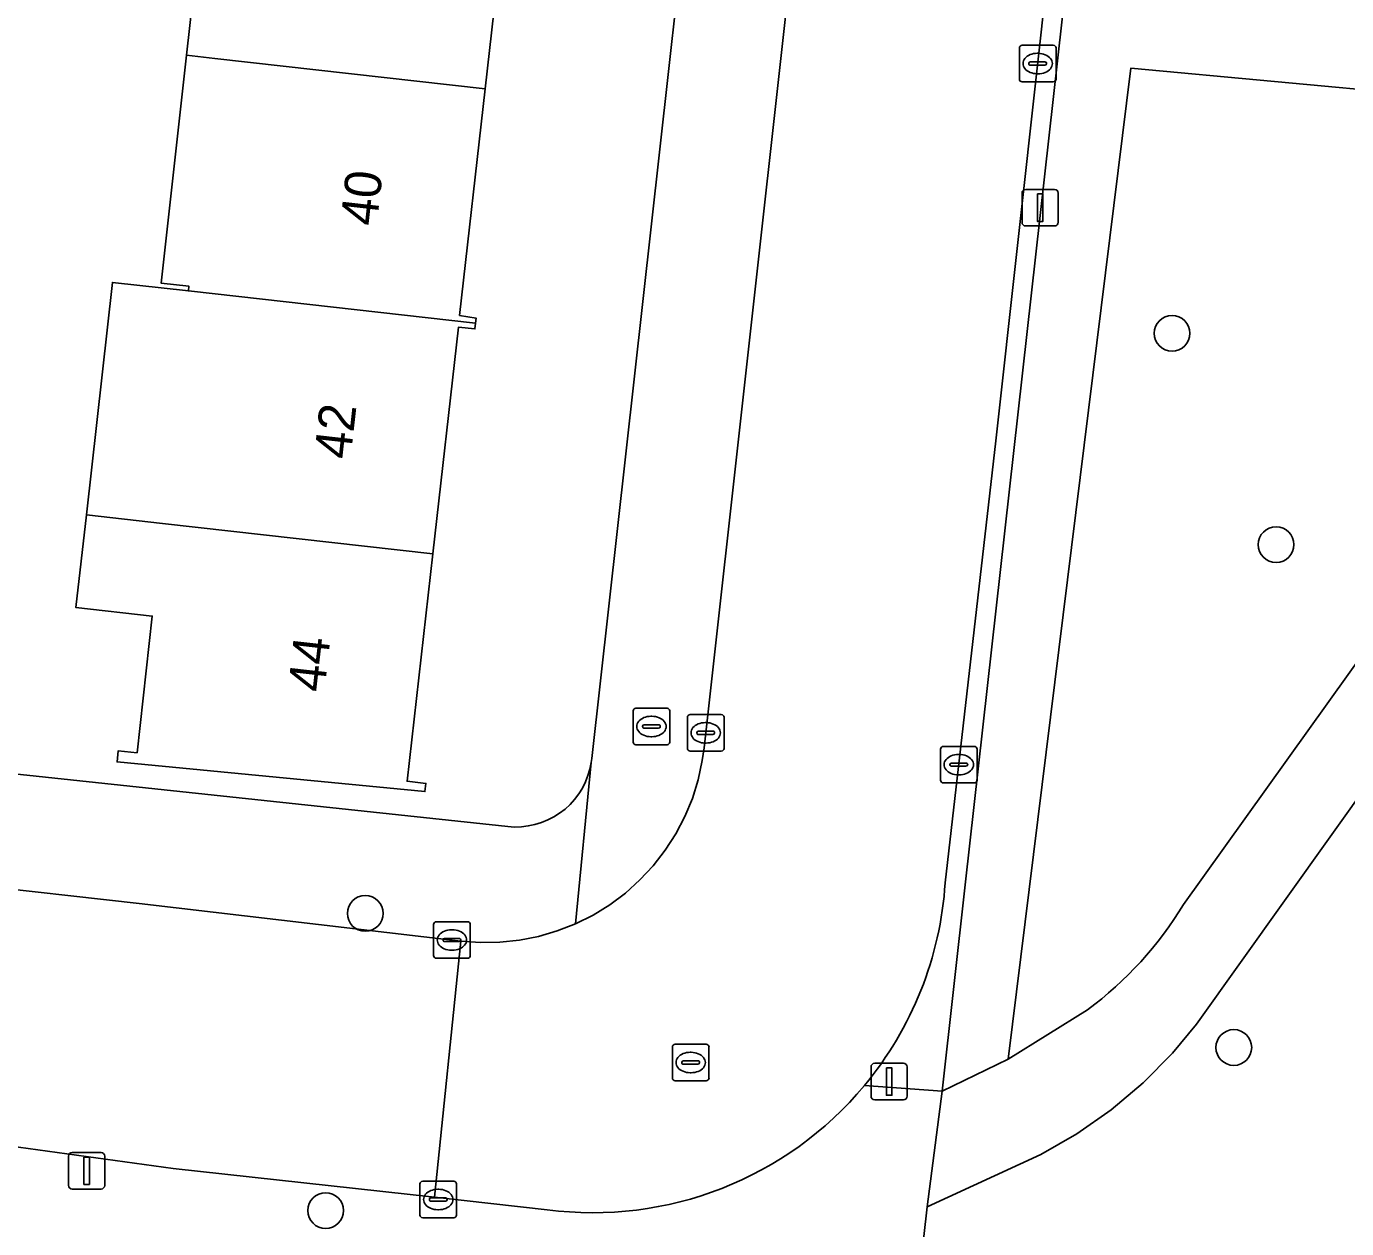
# Model space of a CAD drawing. Extents: x 161928 to 163071, y 386474 to 387428.
# Drawn here: x 162805.69 to 162841.8, y 387083.12 to 387116.01 of the extents above; entities that cross this region are included whole.
import ezdxf

# ---------------------------------------------------------------- set-up
doc = ezdxf.new("R2010")
doc.units = 0
for name, color, linetype in [('IMGEO_Boom', 7, 'Continuous'), ('IMGEO_Brandkraan', 7, 'Continuous'), ('IMGEO_Erf', 7, 'Continuous'), ('IMGEO_Groenvoorziening', 7, 'Continuous'), ('IMGEO_Kolk', 7, 'Continuous'), ('IMGEO_Lichtmast', 7, 'Continuous'), ('IMGEO_Pand', 7, 'Continuous'), ('IMGEO_Pand_nummerreeks', 7, 'Continuous'), ('IMGEO_Rijbaan_lokaal_open', 7, 'Continuous'), ('IMGEO_Rioolput', 7, 'Continuous'), ('IMGEO_Voetpad_halfverhard', 7, 'Continuous'), ('IMGEO_Voetpad_open', 7, 'Continuous')]:
    doc.layers.add(name, color=color, linetype=linetype)

msp = doc.modelspace()

# ---------------------------------------------------------------- linework, layer by layer
at = {"layer": 'IMGEO_Boom'}
for centre in [(162837.023, 387107.613), (162839.869, 387101.831), (162814.959, 387091.742), (162838.713, 387088.072), (162813.875, 387083.61)]:
    msp.add_circle(centre, 0.489, dxfattribs=at)
at = {"layer": 'IMGEO_Brandkraan'}
for p, q in [((162822.36, 387097.355), (162823.212, 387097.355)), ((162822.285, 387096.429), (162822.285, 387097.281)), ((162822.773, 387097.135), (162822.798, 387097.135)), ((162823.286, 387097.281), (162823.286, 387096.429)), ((162822.544, 387096.849), (162822.544, 387096.861)), ((162822.982, 387096.812), (162822.584, 387096.812)), ((162822.587, 387096.898), (162822.985, 387096.898)), ((162823.028, 387096.861), (162823.028, 387096.849)), ((162823.212, 387096.355), (162822.36, 387096.355)), ((162822.796, 387096.575), (162822.771, 387096.575))]:
    msp.add_line(p, q, dxfattribs=at)
for points in [[(162822.36, 387097.355), (162823.212, 387097.355)], [(162822.285, 387096.429), (162822.285, 387097.281)], [(162823.286, 387097.281), (162823.286, 387096.429)], [(162823.212, 387096.355), (162822.36, 387096.355)]]:
    msp.add_lwpolyline(points, dxfattribs=at)
for centre, radius, start, end in [((162822.362, 387097.279), 0.0765, 91.552, 178.448), ((162822.362, 387097.279), 0.0765, 91.552, 178.448), ((162823.21, 387097.279), 0.0765, 1.552, 88.448), ((162823.21, 387097.279), 0.0765, 1.552, 88.448), ((162822.584, 387096.858), 0.0403, 85.8775, 175.7526), ((162822.581, 387096.848), 0.0366, 178.938, 274.7102), ((162822.985, 387096.855), 0.043, 264.8664, 352.4533), ((162822.989, 387096.86), 0.0386, 1.7309, 96.639), ((162822.362, 387096.431), 0.0765, 181.552, 268.448), ((162822.362, 387096.431), 0.0765, 181.552, 268.448), ((162823.21, 387096.431), 0.0765, 271.552, 358.448), ((162823.21, 387096.431), 0.0765, 271.552, 358.448)]:
    msp.add_arc(centre, radius, start, end, dxfattribs=at)
for centre, major_axis, ratio, start_param, end_param in [((162822.772, 387096.855), (-0.387, 0.002), 0.722429, 4.712389, 7.853982), ((162822.797, 387096.855), (-0.39, 0.002), 0.717154, 1.570796, 4.712389)]:
    msp.add_ellipse(centre, major_axis=major_axis, ratio=ratio, start_param=start_param, end_param=end_param, dxfattribs=at)
at = {"layer": 'IMGEO_Erf'}
for points in [[(162796.545, 387096.499), (162818.858, 387094.116), (162819.044, 387094.105), (162819.231, 387094.111), (162819.417, 387094.133), (162819.599, 387094.172), (162819.778, 387094.226), (162819.951, 387094.297), (162820.116, 387094.383), (162820.274, 387094.483), (162820.422, 387094.597), (162820.559, 387094.724), (162820.685, 387094.862), (162820.797, 387095.011), (162820.896, 387095.17), (162820.98, 387095.337), (162821.049, 387095.51), (162821.102, 387095.689), (162821.139, 387095.872), (162821.153, 387095.983), (162829.534, 387171.1)], [(162818.947, 387120.601), (162818.238, 387114.302), (162817.54, 387108.103), (162817.99, 387108.032), (162817.975, 387107.891), (162817.959, 387107.732), (162817.51, 387107.783), (162816.808, 387101.583), (162816.103, 387095.356), (162816.617, 387095.298), (162816.592, 387095.075), (162808.169, 387095.886), (162808.203, 387096.192), (162808.719, 387096.135), (162809.134, 387099.875), (162807.047, 387100.109), (162807.332, 387102.645), (162808.045, 387109.005), (162810.122, 387108.772), (162810.136, 387108.902), (162809.373, 387108.987), (162810.07, 387115.22), (162810.789, 387121.648)]]:
    msp.add_lwpolyline(points, dxfattribs=at)
at = {"layer": 'IMGEO_Groenvoorziening'}
for points in [[(162845.112, 387215.281), (162831.364, 387092.52), (162830.732, 387086.875), (162832.544, 387087.755), (162835.899, 387114.871), (162843.755, 387114.137)], [(162837.34, 387091.989), (162853.767, 387114.937), (162845.418, 387114.178), (162843.755, 387114.137), (162835.899, 387114.871), (162832.544, 387087.755), (162834.715, 387089.105)]]:
    msp.add_lwpolyline(points, dxfattribs=at)
msp.add_lwpolyline([(162850.362, 387090.957), (162848.611, 387104.02), (162837.692, 387088.706), (162837.036, 387087.919), (162836.232, 387087.106), (162835.359, 387086.368), (162834.423, 387085.712), (162833.433, 387085.141), (162830.325, 387083.716), (162829.866, 387079.658), (162827.43, 387079.9), (162831.655, 387072.721), (162836.77, 387071.986), (162841.677, 387078.611), (162846.172, 387085)], close=True, dxfattribs=at)
msp.add_arc((162828.645, 387097.266), 10.171, 306.6394, 328.7441, dxfattribs=at)
at = {"layer": 'IMGEO_Kolk'}
for p, q in [((162832.849, 387114.569), (162832.849, 387115.421)), ((162832.924, 387115.495), (162833.776, 387115.495)), ((162833.85, 387115.421), (162833.85, 387114.569)), ((162833.108, 387114.989), (162833.108, 387115.001)), ((162833.151, 387115.038), (162833.549, 387115.038)), ((162833.337, 387115.275), (162833.362, 387115.275)), ((162833.592, 387115.001), (162833.592, 387114.989)), ((162833.546, 387114.952), (162833.148, 387114.952)), ((162833.36, 387114.715), (162833.335, 387114.715)), ((162833.776, 387114.495), (162832.924, 387114.495)), ((162823.769, 387096.256), (162823.769, 387097.108)), ((162823.844, 387097.182), (162824.696, 387097.182)), ((162824.257, 387096.962), (162824.282, 387096.962)), ((162824.77, 387097.108), (162824.77, 387096.256)), ((162824.028, 387096.676), (162824.028, 387096.688)), ((162824.466, 387096.639), (162824.068, 387096.639)), ((162824.071, 387096.725), (162824.469, 387096.725)), ((162824.512, 387096.688), (162824.512, 387096.676)), ((162824.28, 387096.402), (162824.255, 387096.402)), ((162830.691, 387095.385), (162830.691, 387096.237)), ((162830.766, 387096.311), (162831.618, 387096.311)), ((162831.692, 387096.237), (162831.692, 387095.385)), ((162824.696, 387096.182), (162823.844, 387096.182)), ((162831.179, 387096.091), (162831.204, 387096.091)), ((162830.95, 387095.805), (162830.95, 387095.817)), ((162831.388, 387095.768), (162830.99, 387095.768)), ((162830.993, 387095.854), (162831.391, 387095.854)), ((162831.202, 387095.531), (162831.177, 387095.531)), ((162831.434, 387095.817), (162831.434, 387095.805)), ((162831.618, 387095.311), (162830.766, 387095.311)), ((162816.828, 387090.588), (162816.828, 387091.44)), ((162816.903, 387091.514), (162817.755, 387091.514)), ((162817.316, 387091.294), (162817.341, 387091.294)), ((162817.829, 387091.44), (162817.829, 387090.588)), ((162817.087, 387091.008), (162817.087, 387091.02)), ((162817.525, 387090.971), (162817.127, 387090.971)), ((162817.13, 387091.057), (162817.528, 387091.057)), ((162817.571, 387091.02), (162817.571, 387091.008)), ((162817.755, 387090.514), (162816.903, 387090.514)), ((162817.339, 387090.734), (162817.314, 387090.734)), ((162816.454, 387083.487), (162816.454, 387084.339)), ((162816.529, 387084.413), (162817.381, 387084.413)), ((162817.455, 387084.339), (162817.455, 387083.487)), ((162816.756, 387083.956), (162817.154, 387083.956)), ((162816.942, 387084.193), (162816.967, 387084.193)), ((162816.713, 387083.907), (162816.713, 387083.919)), ((162817.151, 387083.87), (162816.753, 387083.87)), ((162816.965, 387083.633), (162816.94, 387083.633)), ((162817.197, 387083.919), (162817.197, 387083.907)), ((162817.381, 387083.413), (162816.529, 387083.413))]:
    msp.add_line(p, q, dxfattribs=at)
for points in [[(162832.849, 387114.569), (162832.849, 387115.421)], [(162832.924, 387115.495), (162833.776, 387115.495)], [(162833.85, 387115.421), (162833.85, 387114.569)], [(162833.776, 387114.495), (162832.924, 387114.495)], [(162823.769, 387096.256), (162823.769, 387097.108)], [(162823.844, 387097.182), (162824.696, 387097.182)], [(162824.77, 387097.108), (162824.77, 387096.256)], [(162830.691, 387095.385), (162830.691, 387096.237)], [(162830.766, 387096.311), (162831.618, 387096.311)], [(162831.692, 387096.237), (162831.692, 387095.385)], [(162824.696, 387096.182), (162823.844, 387096.182)], [(162831.618, 387095.311), (162830.766, 387095.311)], [(162816.828, 387090.588), (162816.828, 387091.44)], [(162816.903, 387091.514), (162817.755, 387091.514)], [(162817.829, 387091.44), (162817.829, 387090.588)], [(162817.755, 387090.514), (162816.903, 387090.514)], [(162816.454, 387083.487), (162816.454, 387084.339)], [(162816.529, 387084.413), (162817.381, 387084.413)], [(162817.455, 387084.339), (162817.455, 387083.487)], [(162817.381, 387083.413), (162816.529, 387083.413)]]:
    msp.add_lwpolyline(points, dxfattribs=at)
for centre, radius, start, end in [((162832.926, 387115.419), 0.0765, 91.552, 178.448), ((162832.926, 387115.419), 0.0765, 91.552, 178.448), ((162833.774, 387115.419), 0.0765, 1.552, 88.448), ((162833.774, 387115.419), 0.0765, 1.552, 88.448), ((162833.148, 387114.998), 0.0403, 85.8775, 175.7526), ((162833.553, 387115), 0.0386, 1.7309, 96.639), ((162833.145, 387114.988), 0.0366, 178.938, 274.7102), ((162833.549, 387114.995), 0.043, 264.8664, 352.4533), ((162832.926, 387114.571), 0.0765, 181.552, 268.448), ((162832.926, 387114.571), 0.0765, 181.552, 268.448), ((162833.774, 387114.571), 0.0765, 271.552, 358.448), ((162833.774, 387114.571), 0.0765, 271.552, 358.448), ((162823.846, 387097.106), 0.0765, 91.552, 178.448), ((162823.846, 387097.106), 0.0765, 91.552, 178.448), ((162824.694, 387097.106), 0.0765, 1.552, 88.448), ((162824.694, 387097.106), 0.0765, 1.552, 88.448), ((162824.068, 387096.685), 0.0403, 85.8775, 175.7526), ((162824.065, 387096.675), 0.0366, 178.938, 274.7102), ((162824.469, 387096.682), 0.043, 264.8664, 352.4533), ((162824.473, 387096.687), 0.0386, 1.7309, 96.639), ((162823.846, 387096.258), 0.0765, 181.552, 268.448), ((162823.846, 387096.258), 0.0765, 181.552, 268.448), ((162824.694, 387096.258), 0.0765, 271.552, 358.448), ((162824.694, 387096.258), 0.0765, 271.552, 358.448), ((162830.768, 387096.235), 0.0765, 91.552, 178.448), ((162830.768, 387096.235), 0.0765, 91.552, 178.448), ((162831.616, 387096.235), 0.0765, 1.552, 88.448), ((162831.616, 387096.235), 0.0765, 1.552, 88.448), ((162830.99, 387095.814), 0.0403, 85.8775, 175.7526), ((162830.987, 387095.804), 0.0366, 178.938, 274.7102), ((162831.391, 387095.811), 0.043, 264.8664, 352.4533), ((162831.395, 387095.816), 0.0386, 1.7309, 96.639), ((162830.768, 387095.387), 0.0765, 181.552, 268.448), ((162830.768, 387095.387), 0.0765, 181.552, 268.448), ((162831.616, 387095.387), 0.0765, 271.552, 358.448), ((162831.616, 387095.387), 0.0765, 271.552, 358.448), ((162816.905, 387091.438), 0.0765, 91.552, 178.448), ((162816.905, 387091.438), 0.0765, 91.552, 178.448), ((162817.753, 387091.438), 0.0765, 1.552, 88.448), ((162817.753, 387091.438), 0.0765, 1.552, 88.448), ((162817.127, 387091.017), 0.0403, 85.8775, 175.7526), ((162817.124, 387091.007), 0.0366, 178.938, 274.7102), ((162817.528, 387091.014), 0.043, 264.8664, 352.4533), ((162817.532, 387091.019), 0.0386, 1.7309, 96.639), ((162816.905, 387090.59), 0.0765, 181.552, 268.448), ((162816.905, 387090.59), 0.0765, 181.552, 268.448), ((162817.753, 387090.59), 0.0765, 271.552, 358.448), ((162817.753, 387090.59), 0.0765, 271.552, 358.448), ((162816.531, 387084.337), 0.0765, 91.552, 178.448), ((162816.531, 387084.337), 0.0765, 91.552, 178.448), ((162817.379, 387084.337), 0.0765, 1.552, 88.448), ((162817.379, 387084.337), 0.0765, 1.552, 88.448), ((162816.753, 387083.916), 0.0403, 85.8775, 175.7526), ((162817.158, 387083.918), 0.0386, 1.7309, 96.639), ((162816.75, 387083.906), 0.0366, 178.938, 274.7102), ((162817.154, 387083.913), 0.043, 264.8664, 352.4533), ((162816.531, 387083.489), 0.0765, 181.552, 268.448), ((162816.531, 387083.489), 0.0765, 181.552, 268.448), ((162817.379, 387083.489), 0.0765, 271.552, 358.448), ((162817.379, 387083.489), 0.0765, 271.552, 358.448)]:
    msp.add_arc(centre, radius, start, end, dxfattribs=at)
for centre, major_axis, ratio, start_param, end_param in [((162833.336, 387114.995), (-0.387, 0.002), 0.722429, 4.712389, 7.853982), ((162833.361, 387114.995), (-0.39, 0.002), 0.717154, 1.570796, 4.712389), ((162824.256, 387096.682), (-0.387, 0.002), 0.722429, 4.712389, 7.853982), ((162824.281, 387096.682), (-0.39, 0.002), 0.717154, 1.570796, 4.712389), ((162831.178, 387095.811), (-0.387, 0.002), 0.722429, 4.712389, 7.853982), ((162831.203, 387095.811), (-0.39, 0.002), 0.717154, 1.570796, 4.712389), ((162817.315, 387091.014), (-0.387, 0.002), 0.722429, 4.712389, 7.853982), ((162817.34, 387091.014), (-0.39, 0.002), 0.717154, 1.570796, 4.712389), ((162816.941, 387083.913), (-0.387, 0.002), 0.722429, 4.712389, 7.853982), ((162816.966, 387083.913), (-0.39, 0.002), 0.717154, 1.570796, 4.712389)]:
    msp.add_ellipse(centre, major_axis=major_axis, ratio=ratio, start_param=start_param, end_param=end_param, dxfattribs=at)
at = {"layer": 'IMGEO_Lichtmast'}
for p, q in [((162832.921, 387110.651), (162832.921, 387111.451)), ((162832.921, 387111.451), (162832.921, 387110.651)), ((162833.021, 387111.551), (162833.811, 387111.551)), ((162833.811, 387111.551), (162833.021, 387111.551)), ((162833.911, 387111.451), (162833.911, 387110.651)), ((162833.911, 387110.651), (162833.911, 387111.451)), ((162833.811, 387110.551), (162833.021, 387110.551)), ((162833.021, 387110.551), (162833.811, 387110.551)), ((162828.891, 387087.639), (162829.681, 387087.639)), ((162829.681, 387087.639), (162828.891, 387087.639)), ((162828.791, 387086.739), (162828.791, 387087.539)), ((162828.791, 387087.539), (162828.791, 387086.739)), ((162829.781, 387087.539), (162829.781, 387086.739)), ((162829.781, 387086.739), (162829.781, 387087.539)), ((162829.681, 387086.639), (162828.891, 387086.639)), ((162828.891, 387086.639), (162829.681, 387086.639)), ((162806.843, 387084.299), (162806.843, 387085.099)), ((162806.843, 387085.099), (162806.843, 387084.299)), ((162806.943, 387085.199), (162807.733, 387085.199)), ((162807.733, 387085.199), (162806.943, 387085.199)), ((162807.833, 387085.099), (162807.833, 387084.299)), ((162807.833, 387084.299), (162807.833, 387085.099)), ((162807.733, 387084.199), (162806.943, 387084.199)), ((162806.943, 387084.199), (162807.733, 387084.199))]:
    msp.add_line(p, q, dxfattribs=at)
for points in [[(162833.341, 387111.426), (162833.491, 387111.426), (162833.491, 387110.676), (162833.341, 387110.676), (162833.341, 387111.426)], [(162829.211, 387087.514), (162829.361, 387087.514), (162829.361, 387086.764), (162829.211, 387086.764), (162829.211, 387087.514)], [(162807.263, 387085.074), (162807.413, 387085.074), (162807.413, 387084.324), (162807.263, 387084.324), (162807.263, 387085.074)]]:
    msp.add_lwpolyline(points, dxfattribs=at)
for centre, start, end in [((162833.021, 387111.451), 90, 180), ((162833.021, 387111.451), 90, 180), ((162833.811, 387111.451), 0, 90), ((162833.811, 387111.451), 360, 90), ((162833.021, 387110.651), 180, 270), ((162833.021, 387110.651), 180, 270), ((162833.811, 387110.651), 270, 0), ((162833.811, 387110.651), 270, 0), ((162828.891, 387087.539), 90, 180), ((162828.891, 387087.539), 90, 180), ((162829.681, 387087.539), 0, 90), ((162829.681, 387087.539), 360, 90), ((162828.891, 387086.739), 180, 270), ((162828.891, 387086.739), 180, 270), ((162829.681, 387086.739), 270, 0), ((162829.681, 387086.739), 270, 0), ((162806.943, 387085.099), 90, 180), ((162806.943, 387085.099), 90, 180), ((162807.733, 387085.099), 0, 90), ((162807.733, 387085.099), 360, 90), ((162806.943, 387084.299), 180, 270), ((162806.943, 387084.299), 180, 270), ((162807.733, 387084.299), 270, 0), ((162807.733, 387084.299), 270, 0)]:
    msp.add_arc(centre, 0.1, start, end, dxfattribs=at)
at = {"layer": 'IMGEO_Pand'}
for points in [[(162810.847, 387115.131), (162818.238, 387114.302), (162818.947, 387120.601), (162819.382, 387120.552), (162819.398, 387120.702), (162810.789, 387121.648), (162810.07, 387115.22)], [(162810.07, 387115.22), (162809.373, 387108.987), (162810.136, 387108.902), (162810.122, 387108.772), (162817.975, 387107.891), (162817.99, 387108.032), (162817.54, 387108.103), (162818.238, 387114.302), (162810.847, 387115.131)], [(162809.416, 387102.411), (162816.808, 387101.583), (162817.51, 387107.783), (162817.959, 387107.732), (162817.975, 387107.891), (162810.122, 387108.772), (162808.045, 387109.005), (162807.332, 387102.645)], [(162816.808, 387101.583), (162809.416, 387102.411), (162807.332, 387102.645), (162807.047, 387100.109), (162809.134, 387099.875), (162808.719, 387096.135), (162808.203, 387096.192), (162808.169, 387095.886), (162816.592, 387095.075), (162816.617, 387095.298), (162816.103, 387095.356)]]:
    msp.add_lwpolyline(points, close=True, dxfattribs=at)
at = {"layer": 'IMGEO_Rijbaan_lokaal_open'}
for points in [[(162830.819, 387092.581), (162832.208, 387104.667), (162833.372, 387115.196), (162834.298, 387123.624)], [(162826.533, 387117.028), (162824.226, 387096.274), (162824.177, 387095.922), (162824.064, 387095.399), (162823.904, 387094.888), (162823.7, 387094.394), (162823.452, 387093.92), (162823.163, 387093.47), (162822.834, 387093.047), (162822.47, 387092.656), (162822.072, 387092.298), (162821.643, 387091.978), (162821.188, 387091.697), (162820.709, 387091.458), (162820.211, 387091.263), (162819.697, 387091.113), (162819.173, 387091.009), (162818.64, 387090.953), (162818.106, 387090.945), (162817.572, 387090.984), (162816.849, 387083.973), (162819.932, 387083.631)], [(162700.355, 387097.095), (162740.697, 387092.618), (162757.716, 387090.741), (162766.564, 387089.759), (162782.2, 387088.015), (162791, 387087.021), (162799.652, 387086.15), (162809.706, 387084.764), (162816.849, 387083.973), (162817.572, 387090.984), (162808.772, 387092.013), (162799.338, 387093.073), (162795.885, 387093.461), (162794.313, 387093.637), (162774.421, 387095.872), (162758.809, 387097.626), (162753.739, 387098.195), (162746.061, 387099.058), (162722.816, 387101.669)]]:
    msp.add_lwpolyline(points, dxfattribs=at)
for centre, radius, start, end in [((162821.188, 387093.202), 9.651, 320.2578, 356.3104), ((162821.182, 387093.211), 9.661, 262.5645, 320.2415)]:
    msp.add_arc(centre, radius, start, end, dxfattribs=at)
at = {"layer": 'IMGEO_Rioolput'}
for p, q in [((162823.358, 387087.235), (162823.358, 387088.087)), ((162823.433, 387088.161), (162824.285, 387088.161)), ((162823.846, 387087.941), (162823.871, 387087.941)), ((162824.359, 387088.087), (162824.359, 387087.235)), ((162823.617, 387087.655), (162823.617, 387087.667)), ((162824.055, 387087.618), (162823.657, 387087.618)), ((162823.66, 387087.704), (162824.058, 387087.704)), ((162824.101, 387087.667), (162824.101, 387087.655)), ((162823.869, 387087.381), (162823.844, 387087.381)), ((162824.285, 387087.161), (162823.433, 387087.161))]:
    msp.add_line(p, q, dxfattribs=at)
for points in [[(162823.358, 387087.235), (162823.358, 387088.087)], [(162823.433, 387088.161), (162824.285, 387088.161)], [(162824.359, 387088.087), (162824.359, 387087.235)], [(162824.285, 387087.161), (162823.433, 387087.161)]]:
    msp.add_lwpolyline(points, dxfattribs=at)
for centre, radius, start, end in [((162823.435, 387088.085), 0.0765, 91.552, 178.448), ((162823.435, 387088.085), 0.0765, 91.552, 178.448), ((162824.283, 387088.085), 0.0765, 1.552, 88.448), ((162824.283, 387088.085), 0.0765, 1.552, 88.448), ((162823.657, 387087.664), 0.0403, 85.8775, 175.7526), ((162823.654, 387087.654), 0.0366, 178.938, 274.7102), ((162824.058, 387087.661), 0.043, 264.8664, 352.4533), ((162824.062, 387087.666), 0.0386, 1.7309, 96.639), ((162823.435, 387087.237), 0.0765, 181.552, 268.448), ((162823.435, 387087.237), 0.0765, 181.552, 268.448), ((162824.283, 387087.237), 0.0765, 271.552, 358.448), ((162824.283, 387087.237), 0.0765, 271.552, 358.448)]:
    msp.add_arc(centre, radius, start, end, dxfattribs=at)
for centre, major_axis, ratio, start_param, end_param in [((162823.845, 387087.661), (-0.387, 0.002), 0.722429, 4.712389, 7.853982), ((162823.87, 387087.661), (-0.39, 0.002), 0.717154, 1.570796, 4.712389)]:
    msp.add_ellipse(centre, major_axis=major_axis, ratio=ratio, start_param=start_param, end_param=end_param, dxfattribs=at)
at = {"layer": 'IMGEO_Voetpad_halfverhard'}
for points in [[(162953.147, 387250), (162932.094, 387224.308), (162927.206, 387217.787), (162926.787, 387217.968), (162921.061, 387209.902), (162919.044, 387206.217), (162903.154, 387183.99), (162893.246, 387170.131), (162888.172, 387163.036), (162877.739, 387148.491), (162876.041, 387146.106), (162861.502, 387125.732), (162861.093, 387126.033), (162855.328, 387117.957), (162855.707, 387117.646), (162853.767, 387114.937), (162837.34, 387091.989)], [(162834.715, 387089.105), (162832.544, 387087.755), (162830.732, 387086.875), (162830.325, 387083.716), (162833.433, 387085.141), (162834.423, 387085.712), (162835.359, 387086.368), (162836.232, 387087.106), (162837.036, 387087.919), (162837.692, 387088.706), (162848.611, 387104.02), (162856.575, 387115.189), (162928.973, 387216.724)]]:
    msp.add_lwpolyline(points, dxfattribs=at)
msp.add_arc((162828.645, 387097.266), 10.171, 306.6394, 328.7441, dxfattribs=at)
at = {"layer": 'IMGEO_Voetpad_open'}
for points in [[(162831.364, 387092.52), (162845.112, 387215.281), (162847.679, 387215.034), (162848.037, 387217.794), (162848.558, 387222.381), (162846.399, 387222.668), (162846.257, 387221.828), (162845.568, 387221.889), (162844.855, 387216.204), (162842.374, 387195.696), (162841.421, 387187.306), (162841.107, 387184.65), (162840.195, 387176.214), (162835.606, 387135.59), (162834.595, 387126.272), (162834.298, 387123.624), (162833.372, 387115.196), (162832.208, 387104.667), (162830.819, 387092.581)], [(162829.534, 387171.1), (162821.153, 387095.983), (162821.139, 387095.872), (162820.709, 387091.458), (162821.188, 387091.697), (162821.643, 387091.978), (162822.072, 387092.298), (162822.47, 387092.656), (162822.834, 387093.047), (162823.163, 387093.47), (162823.452, 387093.92), (162823.7, 387094.394), (162823.904, 387094.888), (162824.064, 387095.399), (162824.177, 387095.922), (162824.226, 387096.274), (162826.533, 387117.028), (162827.384, 387124.477), (162827.676, 387127.124), (162828.711, 387136.523), (162832.59, 387170.7)], [(162799.338, 387093.073), (162808.772, 387092.013), (162817.572, 387090.984), (162818.106, 387090.945), (162818.64, 387090.953), (162819.173, 387091.009), (162819.697, 387091.113), (162820.211, 387091.263), (162820.709, 387091.458), (162821.139, 387095.872), (162821.102, 387095.689), (162821.049, 387095.51), (162820.98, 387095.337), (162820.896, 387095.17), (162820.797, 387095.011), (162820.685, 387094.862), (162820.559, 387094.724), (162820.422, 387094.597), (162820.274, 387094.483), (162820.116, 387094.383), (162819.951, 387094.297), (162819.778, 387094.226), (162819.599, 387094.172), (162819.417, 387094.133), (162819.231, 387094.111), (162819.044, 387094.105), (162818.858, 387094.116), (162796.545, 387096.499)], [(162828.609, 387087.032), (162830.732, 387086.875), (162831.364, 387092.52)], [(162741.341, 387089.557), (162747.899, 387088.553), (162758.294, 387087.427), (162798.111, 387083.112), (162800.596, 387082.842), (162818.79, 387080.779), (162823.658, 387080.274), (162827.43, 387079.9), (162829.866, 387079.658), (162830.325, 387083.716), (162830.732, 387086.875), (162828.609, 387087.032)], [(162819.932, 387083.631), (162816.849, 387083.973), (162809.706, 387084.764), (162799.652, 387086.15), (162791, 387087.021), (162790.944, 387086.525), (162782.144, 387087.519)]]:
    msp.add_lwpolyline(points, dxfattribs=at)
for centre, radius, start, end in [((162821.188, 387093.202), 9.651, 320.2578, 356.3104), ((162821.182, 387093.211), 9.661, 262.5645, 320.2415)]:
    msp.add_arc(centre, radius, start, end, dxfattribs=at)

# ---------------------------------------------------------------- texts
at = {"layer": 'IMGEO_Pand_nummerreeks'}
for s, p in [('40', (162815.269, 387110.529)), ('42', (162814.553, 387104.147)), ('44', (162813.838, 387097.773))]:
    msp.add_text(s, height=1, rotation=83.6019, dxfattribs=at).set_placement(p)

doc.saveas('drawing.dxf')
